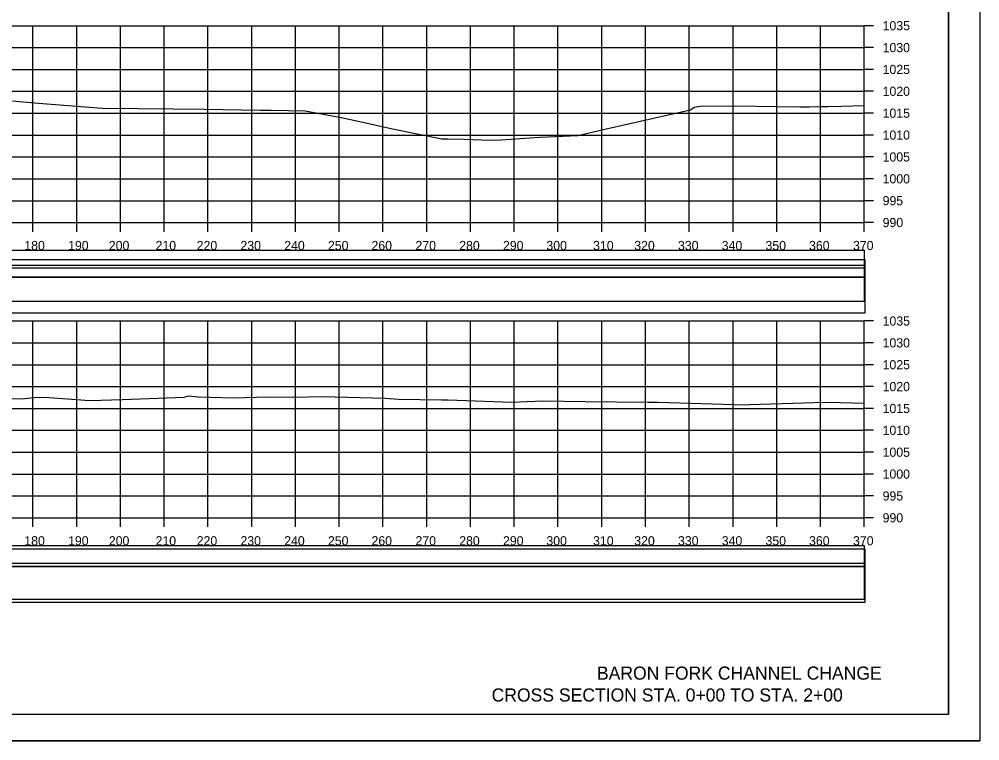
# Model space of a CAD drawing. Extents: x 1370565 to 1374448, y 301010 to 304637.
# Drawn here: x 1374228.4 to 1374447.9, y 301093 to 301257.9 of the extents above; entities that cross this region are included whole.
import ezdxf

# ---------------------------------------------------------------- set-up
doc = ezdxf.new("R2010")
doc.units = 0
for name, color, linetype in [('Default', 7, 'Continuous'), ('R_Axis', 7, 'Continuous'), ('R_Axis Annot', 7, 'Continuous'), ('R_Border', 7, 'Continuous'), ('R_Draft', 7, 'Continuous'), ('R_Drive', 7, 'Continuous'), ('R_Exist Surface', 7, 'Continuous'), ('R_Grid', 7, 'Continuous'), ('R_No Plot', 7, 'Continuous')]:
    doc.layers.add(name, color=color, linetype=linetype)

msp = doc.modelspace()

# ---------------------------------------------------------------- linework, layer by layer
at = {"layer": 'Default'}
for points in [[(1373981.44, 301201.08), (1374421.61, 301201.08), (1374421.61, 301205.07), (1373981.44, 301205.07)], [(1373981.44, 301193.5), (1374421.61, 301193.5), (1374421.61, 301201.65), (1373981.44, 301201.65)], [(1373981.44, 301133.58), (1374421.61, 301133.58), (1374421.61, 301137.57), (1373981.44, 301137.57)], [(1373981.44, 301125.35), (1374421.61, 301125.35), (1374421.61, 301133.5), (1373981.44, 301133.5)]]:
    msp.add_lwpolyline(points, close=True, dxfattribs=at)
at = {"layer": 'R_Axis'}
for p, q in [((1374421.52, 301211.45), (1374421.52, 301256.45)), ((1374423.62, 301256.45), (1374421.52, 301256.45)), ((1374423.62, 301251.45), (1374421.52, 301251.45)), ((1374423.62, 301246.45), (1374421.52, 301246.45)), ((1374423.62, 301241.45), (1374421.52, 301241.45)), ((1374423.62, 301236.45), (1374421.52, 301236.45)), ((1374423.62, 301231.45), (1374421.52, 301231.45)), ((1374423.62, 301226.45), (1374421.52, 301226.45)), ((1374423.62, 301221.45), (1374421.52, 301221.45)), ((1374423.62, 301216.45), (1374421.52, 301216.45)), ((1373981.52, 301211.45), (1374421.52, 301211.45)), ((1374231.52, 301209.35), (1374231.52, 301211.45)), ((1374241.52, 301209.35), (1374241.52, 301211.45)), ((1374251.52, 301209.35), (1374251.52, 301211.45)), ((1374261.52, 301209.35), (1374261.52, 301211.45)), ((1374271.52, 301209.35), (1374271.52, 301211.45)), ((1374281.52, 301209.35), (1374281.52, 301211.45)), ((1374291.52, 301209.35), (1374291.52, 301211.45)), ((1374301.52, 301209.35), (1374301.52, 301211.45)), ((1374311.52, 301209.35), (1374311.52, 301211.45)), ((1374321.52, 301209.35), (1374321.52, 301211.45)), ((1374331.52, 301209.35), (1374331.52, 301211.45)), ((1374341.52, 301209.35), (1374341.52, 301211.45)), ((1374351.52, 301209.35), (1374351.52, 301211.45)), ((1374361.52, 301209.35), (1374361.52, 301211.45)), ((1374371.52, 301209.35), (1374371.52, 301211.45)), ((1374381.52, 301209.35), (1374381.52, 301211.45)), ((1374391.52, 301209.35), (1374391.52, 301211.45)), ((1374401.52, 301209.35), (1374401.52, 301211.45)), ((1374411.52, 301209.35), (1374411.52, 301211.45)), ((1374421.52, 301209.35), (1374421.52, 301211.45)), ((1374423.62, 301211.45), (1374421.52, 301211.45)), ((1374421.52, 301143.95), (1374421.52, 301188.95)), ((1374423.62, 301188.95), (1374421.52, 301188.95)), ((1374423.62, 301183.95), (1374421.52, 301183.95)), ((1374423.62, 301178.95), (1374421.52, 301178.95)), ((1374423.62, 301173.95), (1374421.52, 301173.95)), ((1374423.62, 301168.95), (1374421.52, 301168.95)), ((1374423.62, 301163.95), (1374421.52, 301163.95)), ((1374423.62, 301158.95), (1374421.52, 301158.95)), ((1374423.62, 301153.95), (1374421.52, 301153.95)), ((1374423.62, 301148.95), (1374421.52, 301148.95)), ((1373981.52, 301143.95), (1374421.52, 301143.95)), ((1374231.52, 301141.85), (1374231.52, 301143.95)), ((1374241.52, 301141.85), (1374241.52, 301143.95)), ((1374251.52, 301141.85), (1374251.52, 301143.95)), ((1374261.52, 301141.85), (1374261.52, 301143.95)), ((1374271.52, 301141.85), (1374271.52, 301143.95)), ((1374281.52, 301141.85), (1374281.52, 301143.95)), ((1374291.52, 301141.85), (1374291.52, 301143.95)), ((1374301.52, 301141.85), (1374301.52, 301143.95)), ((1374311.52, 301141.85), (1374311.52, 301143.95)), ((1374321.52, 301141.85), (1374321.52, 301143.95)), ((1374331.52, 301141.85), (1374331.52, 301143.95)), ((1374341.52, 301141.85), (1374341.52, 301143.95)), ((1374351.52, 301141.85), (1374351.52, 301143.95)), ((1374361.52, 301141.85), (1374361.52, 301143.95)), ((1374371.52, 301141.85), (1374371.52, 301143.95)), ((1374381.52, 301141.85), (1374381.52, 301143.95)), ((1374391.52, 301141.85), (1374391.52, 301143.95)), ((1374401.52, 301141.85), (1374401.52, 301143.95)), ((1374411.52, 301141.85), (1374411.52, 301143.95)), ((1374421.52, 301141.85), (1374421.52, 301143.95)), ((1374423.62, 301143.95), (1374421.52, 301143.95))]:
    msp.add_line(p, q, dxfattribs=at)
at = {"layer": 'R_Border'}
for q in [(1374440.79, 301407.14), (1373966.52, 301098.95)]:
    msp.add_line((1374440.79, 301098.95), q, dxfattribs=at)
at = {"layer": 'R_Drive'}
for points in [[(1373981.52, 301198.96), (1374421.73, 301198.96), (1374421.73, 301202.96), (1373981.52, 301202.96)], [(1373981.52, 301190.82), (1374421.73, 301190.82), (1374421.73, 301198.96), (1373981.52, 301198.96)], [(1373981.52, 301132.8), (1374421.73, 301132.8), (1374421.73, 301136.79), (1373981.52, 301136.79)], [(1373981.52, 301124.65), (1374421.75, 301124.65), (1374421.75, 301132.8), (1373981.52, 301132.8)]]:
    msp.add_lwpolyline(points, close=True, dxfattribs=at)
at = {"layer": 'R_Exist Surface'}
for points in [[(1374226.84, 301239.25), (1374232.78, 301238.71), (1374247.31, 301237.59), (1374247.34, 301237.58), (1374247.42, 301237.58), (1374263.55, 301237.42), (1374270.7, 301237.35), (1374283.44, 301237.16), (1374285.98, 301237.13), (1374293.75, 301237.02), (1374301.57, 301235.52), (1374306.22, 301234.54), (1374313.7, 301232.85), (1374324.94, 301230.57), (1374326.28, 301230.56), (1374330.05, 301230.48), (1374336.03, 301230.32), (1374338.57, 301230.36), (1374347.35, 301231), (1374356.09, 301231.35), (1374362.23, 301232.8), (1374367.62, 301234.01), (1374376.37, 301236.02), (1374381.84, 301237.19), (1374382.61, 301237.86), (1374384.03, 301238.04), (1374390.42, 301238.14), (1374391.18, 301238.07), (1374391.8, 301238.11), (1374406.83, 301237.88), (1374409.04, 301237.89), (1374411.67, 301237.95), (1374413.22, 301237.98), (1374416.31, 301238.08), (1374421.52, 301238.22)], [(1374226.65, 301171.2), (1374228.95, 301171.13), (1374232.59, 301171.56), (1374232.9, 301171.45), (1374234.14, 301171.53), (1374244.52, 301170.79), (1374251.98, 301170.97), (1374266.07, 301171.55), (1374267.15, 301171.8), (1374269.28, 301171.64), (1374277.34, 301171.39), (1374285.26, 301171.57), (1374290.95, 301171.51), (1374297.69, 301171.7), (1374312.03, 301171.29), (1374315.04, 301171.05), (1374324.91, 301170.94), (1374325.42, 301170.92), (1374326.4, 301170.9), (1374340.9, 301170.42), (1374348.09, 301170.71), (1374357.71, 301170.51), (1374372.13, 301170.42), (1374374.37, 301170.36), (1374394.31, 301169.79), (1374395.36, 301169.82), (1374412.5, 301170.41), (1374416.07, 301170.29), (1374421.52, 301170.17)]]:
    msp.add_lwpolyline(points, dxfattribs=at)
at = {"layer": 'R_Grid'}
for p, q in [((1373981.52, 301256.45), (1374421.52, 301256.45)), ((1374231.52, 301211.45), (1374231.52, 301256.45)), ((1374241.52, 301211.45), (1374241.52, 301256.45)), ((1374251.52, 301211.45), (1374251.52, 301256.45)), ((1374261.52, 301211.45), (1374261.52, 301256.45)), ((1374271.52, 301211.45), (1374271.52, 301256.45)), ((1374281.52, 301211.45), (1374281.52, 301256.45)), ((1374291.52, 301211.45), (1374291.52, 301256.45)), ((1374301.52, 301211.45), (1374301.52, 301256.45)), ((1374311.52, 301211.45), (1374311.52, 301256.45)), ((1374321.52, 301211.45), (1374321.52, 301256.45)), ((1374331.52, 301211.45), (1374331.52, 301256.45)), ((1374341.52, 301211.45), (1374341.52, 301256.45)), ((1374351.52, 301211.45), (1374351.52, 301256.45)), ((1374361.52, 301211.45), (1374361.52, 301256.45)), ((1374371.52, 301211.45), (1374371.52, 301256.45)), ((1374381.52, 301211.45), (1374381.52, 301256.45)), ((1374391.52, 301211.45), (1374391.52, 301256.45)), ((1374401.52, 301211.45), (1374401.52, 301256.45)), ((1374411.52, 301211.45), (1374411.52, 301256.45)), ((1374421.52, 301211.45), (1374421.52, 301256.45)), ((1373981.52, 301251.45), (1374421.52, 301251.45)), ((1373981.52, 301246.45), (1374421.52, 301246.45)), ((1373981.52, 301241.45), (1374421.52, 301241.45)), ((1373981.52, 301236.45), (1374421.52, 301236.45)), ((1373981.52, 301231.45), (1374421.52, 301231.45)), ((1373981.52, 301226.45), (1374421.52, 301226.45)), ((1373981.52, 301221.45), (1374421.52, 301221.45)), ((1373981.52, 301216.45), (1374421.52, 301216.45)), ((1373981.52, 301211.45), (1374421.52, 301211.45)), ((1373981.52, 301188.95), (1374421.52, 301188.95)), ((1374231.52, 301143.95), (1374231.52, 301188.95)), ((1374241.52, 301143.95), (1374241.52, 301188.95)), ((1374251.52, 301143.95), (1374251.52, 301188.95)), ((1374261.52, 301143.95), (1374261.52, 301188.95)), ((1374271.52, 301143.95), (1374271.52, 301188.95)), ((1374281.52, 301143.95), (1374281.52, 301188.95)), ((1374291.52, 301143.95), (1374291.52, 301188.95)), ((1374301.52, 301143.95), (1374301.52, 301188.95)), ((1374311.52, 301143.95), (1374311.52, 301188.95)), ((1374321.52, 301143.95), (1374321.52, 301188.95)), ((1374331.52, 301143.95), (1374331.52, 301188.95)), ((1374341.52, 301143.95), (1374341.52, 301188.95)), ((1374351.52, 301143.95), (1374351.52, 301188.95)), ((1374361.52, 301143.95), (1374361.52, 301188.95)), ((1374371.52, 301143.95), (1374371.52, 301188.95)), ((1374381.52, 301143.95), (1374381.52, 301188.95)), ((1374391.52, 301143.95), (1374391.52, 301188.95)), ((1374401.52, 301143.95), (1374401.52, 301188.95)), ((1374411.52, 301143.95), (1374411.52, 301188.95)), ((1374421.52, 301143.95), (1374421.52, 301188.95)), ((1373981.52, 301183.95), (1374421.52, 301183.95)), ((1373981.52, 301178.95), (1374421.52, 301178.95)), ((1373981.52, 301173.95), (1374421.52, 301173.95)), ((1373981.52, 301168.95), (1374421.52, 301168.95)), ((1373981.52, 301163.95), (1374421.52, 301163.95)), ((1373981.52, 301158.95), (1374421.52, 301158.95)), ((1373981.52, 301153.95), (1374421.52, 301153.95)), ((1373981.52, 301148.95), (1374421.52, 301148.95)), ((1373981.52, 301143.95), (1374421.52, 301143.95))]:
    msp.add_line(p, q, dxfattribs=at)
at = {"layer": 'R_No Plot'}
msp.add_line((1373947.92, 301092.98), (1374447.92, 301092.98), dxfattribs=at)
for points in [[(1373947.91, 301412.98), (1374447.92, 301412.98), (1374447.92, 301092.98), (1373947.91, 301092.98)], [(1374317.4, 301407.14), (1374346.83, 301407.14), (1374346.83, 301392.32), (1374371, 301392.32), (1374405.8, 301392.32), (1374405.98, 301350.08), (1374440.79, 301350.08), (1374440.79, 301098.95), (1373966.52, 301098.95), (1373966.52, 301407.14)]]:
    msp.add_lwpolyline(points, close=True, dxfattribs=at)

# ---------------------------------------------------------------- texts
at = {"layer": 'R_Axis Annot'}
for s, p in [('1035', (1374425.72, 301255.4)), ('1030', (1374425.72, 301250.4)), ('1025', (1374425.72, 301245.4)), ('1020', (1374425.72, 301240.4)), ('1015', (1374425.72, 301235.4)), ('1010', (1374425.72, 301230.4)), ('1005', (1374425.72, 301225.4)), ('1000', (1374425.72, 301220.4)), ('995', (1374425.72, 301215.4)), ('990', (1374425.72, 301210.4)), ('180', (1374229.55, 301205.15)), ('190', (1374239.55, 301205.15)), ('200', (1374248.87, 301205.15)), ('210', (1374259.55, 301205.15)), ('220', (1374268.95, 301205.15)), ('230', (1374278.95, 301205.15)), ('240', (1374288.95, 301205.15)), ('250', (1374298.95, 301205.15)), ('260', (1374308.9, 301205.15)), ('270', (1374318.95, 301205.15)), ('280', (1374328.95, 301205.15)), ('290', (1374338.95, 301205.15)), ('300', (1374348.87, 301205.15)), ('310', (1374359.55, 301205.15)), ('320', (1374368.95, 301205.15)), ('330', (1374378.95, 301205.15)), ('340', (1374388.95, 301205.15)), ('350', (1374398.95, 301205.15)), ('360', (1374408.9, 301205.15)), ('370', (1374418.95, 301205.15)), ('1035', (1374425.72, 301187.9)), ('1030', (1374425.72, 301182.9)), ('1025', (1374425.72, 301177.9)), ('1020', (1374425.72, 301172.9)), ('1015', (1374425.72, 301167.9)), ('1010', (1374425.72, 301162.9)), ('1005', (1374425.72, 301157.9)), ('1000', (1374425.72, 301152.9)), ('995', (1374425.72, 301147.9)), ('990', (1374425.72, 301142.9)), ('180', (1374229.55, 301137.65)), ('190', (1374239.55, 301137.65)), ('200', (1374248.87, 301137.65)), ('210', (1374259.55, 301137.65)), ('220', (1374268.95, 301137.65)), ('230', (1374278.95, 301137.65)), ('240', (1374288.95, 301137.65)), ('250', (1374298.95, 301137.65)), ('260', (1374308.9, 301137.65)), ('270', (1374318.95, 301137.65)), ('280', (1374328.95, 301137.65)), ('290', (1374338.95, 301137.65)), ('300', (1374348.87, 301137.65)), ('310', (1374359.55, 301137.65)), ('320', (1374368.95, 301137.65)), ('330', (1374378.95, 301137.65)), ('340', (1374388.95, 301137.65)), ('350', (1374398.95, 301137.65)), ('360', (1374408.9, 301137.65)), ('370', (1374418.95, 301137.65))]:
    msp.add_text(s, height=2.1, dxfattribs=at).set_placement(p)
at = {"layer": 'R_Draft'}
for s, p in [(' BARON FORK CHANNEL CHANGE', (1374359.31, 301106.95)), ('CROSS SECTION STA. 0+00 TO STA. 2+00', (1374336.35, 301101.95))]:
    msp.add_text(s, height=3, dxfattribs=at).set_placement(p)

doc.saveas('drawing.dxf')
